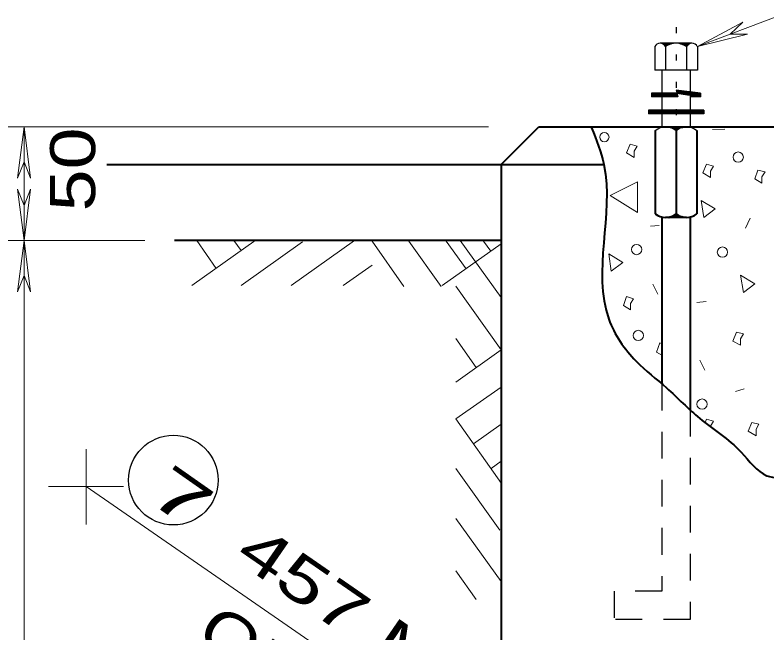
# Model space of a CAD drawing. Extents: x 312583 to 312854, y 144419 to 144597.
# Drawn here: x 312713.43 to 312726.12, y 144536.45 to 144546.87 of the extents above; entities that cross this region are included whole.
import ezdxf

# ---------------------------------------------------------------- set-up
doc = ezdxf.new("R2010")
doc.units = 0
doc.header["$LTSCALE"] = 0.3
doc.linetypes.add('DOTTED', pattern=[1.5, 0.3, -1.2])
doc.linetypes.add('SHORT_DASHED', pattern=[2.7, 1.5, -1.2])
doc.layers.add('1', color=7, linetype='Continuous', lineweight=25)
doc.layers.add('2', color=7, linetype='Continuous', lineweight=13)

msp = doc.modelspace()

# ---------------------------------------------------------------- linework, layer by layer
at = {"layer": '1', "linetype": 'DOTTED'}
msp.add_line((312724.5841, 144546.6623), (312724.5841, 144544.9833), dxfattribs=at)
at = {"layer": '1'}
for p, q in [((312724.2238, 144546.3403), (312724.2238, 144545.9416)), ((312724.8525, 144546.3939), (312724.3158, 144546.3939)), ((312724.4078, 144546.3403), (312724.4078, 144545.9416)), ((312724.7605, 144546.3403), (312724.7605, 144545.9416)), ((312724.9445, 144546.3403), (312724.9445, 144545.9416)), ((312724.9445, 144545.9416), (312724.2238, 144545.9416)), ((312724.3465, 144545.9416), (312724.3465, 144544.9833)), ((312724.8218, 144545.9416), (312724.8218, 144544.9833)), ((312724.1701, 144545.5506), (312724.1701, 144545.4893)), ((312724.5995, 144545.5506), (312724.1701, 144545.5506)), ((312724.9981, 144545.5506), (312724.9981, 144545.4893)), ((312724.6148, 144545.4893), (312724.1701, 144545.4893)), ((312725.0518, 144545.2669), (312724.1165, 144545.2669)), ((312724.1165, 144545.2669), (312724.1165, 144545.2056)), ((312725.0518, 144545.2669), (312725.0518, 144545.2056)), ((312725.0518, 144545.2516), (312724.1165, 144545.2516)), ((312725.0518, 144545.2363), (312724.1165, 144545.2363)), ((312725.0518, 144545.2209), (312724.1165, 144545.2209)), ((312725.0518, 144545.2056), (312724.1165, 144545.2056)), ((312724.8218, 144544.9833), (312724.3465, 144544.9833)), ((312724.7605, 144544.9833), (312724.4078, 144544.9833))]:
    msp.add_line(p, q, dxfattribs=at)
at = {"layer": '1', "lineweight": 40}
for p, q in [((312721.6325, 144544.3469), (312722.2688, 144544.9833)), ((312722.2688, 144544.9833), (312760.6021, 144544.9833)), ((312724.2315, 144544.9219), (312724.2315, 144543.5189)), ((312724.5841, 144544.9833), (312724.5841, 144543.4576)), ((312724.9368, 144544.9219), (312724.9368, 144543.5189)), ((312714.9778, 144544.3469), (312723.3651, 144544.3469)), ((312721.6325, 144544.3469), (312721.6325, 144521.9833)), ((312721.6325, 144544.3469), (312723.3651, 144544.3469)), ((312724.3465, 144543.4576), (312724.3465, 144540.6516)), ((312724.7605, 144543.4576), (312724.4078, 144543.4576)), ((312724.8218, 144543.4576), (312724.8218, 144540.2146)), ((312721.6325, 144543.0666), (312716.1201, 144543.0666))]:
    msp.add_line(p, q, dxfattribs=at)
at = {"layer": '1', "linetype": 'SHORT_DASHED'}
for p, q in [((312724.3465, 144540.6516), (312724.3465, 144537.1556)), ((312724.8218, 144540.2146), (312724.8218, 144536.6803)), ((312724.8218, 144536.6803), (312723.5415, 144536.6803))]:
    msp.add_line(p, q, dxfattribs=at)
at = {"layer": '1'}
for points in [[(312724.3388, 144546.3939), (312724.5381, 144546.3939), (312724.5075, 144546.3863), (312724.4845, 144546.3786), (312724.4461, 144546.3633), (312724.4078, 144546.3403), (312724.3925, 144546.3633), (312724.3771, 144546.3786), (312724.3465, 144546.3939), (312724.5228, 144546.3939), (312724.4691, 144546.3786), (312724.4385, 144546.3633), (312724.4078, 144546.3479), (312724.3771, 144546.3709), (312724.3618, 144546.3863), (312724.4998, 144546.3863), (312724.4538, 144546.3709), (312724.4078, 144546.3479), (312724.3695, 144546.3863), (312724.4845, 144546.3863), (312724.4078, 144546.3556), (312724.3771, 144546.3863), (312724.4691, 144546.3863), (312724.4001, 144546.3556), (312724.3848, 144546.3786), (312724.4538, 144546.3786), (312724.4078, 144546.3633), (312724.3925, 144546.3786), (312724.4385, 144546.3786), (312724.4078, 144546.3709), (312724.4001, 144546.3786), (312724.4231, 144546.3786), (312724.4078, 144546.3709)], [(312724.8295, 144546.3939), (312724.6301, 144546.3939), (312724.6608, 144546.3863), (312724.6838, 144546.3786), (312724.7221, 144546.3633), (312724.7605, 144546.3403), (312724.7758, 144546.3633), (312724.7911, 144546.3786), (312724.8218, 144546.3939), (312724.6455, 144546.3939), (312724.6991, 144546.3786), (312724.7298, 144546.3633), (312724.7605, 144546.3479), (312724.7911, 144546.3709), (312724.8065, 144546.3863), (312724.6685, 144546.3863), (312724.7145, 144546.3709), (312724.7605, 144546.3479), (312724.7988, 144546.3863), (312724.6838, 144546.3863), (312724.7605, 144546.3556), (312724.7911, 144546.3863), (312724.6991, 144546.3863), (312724.7605, 144546.3556), (312724.7835, 144546.3786), (312724.7145, 144546.3786), (312724.7605, 144546.3633), (312724.7758, 144546.3786), (312724.7298, 144546.3786), (312724.7605, 144546.3709), (312724.7681, 144546.3786), (312724.7451, 144546.3786), (312724.7605, 144546.3709)], [(312724.6071, 144545.4969), (312724.1778, 144545.4969), (312724.1778, 144545.5429), (312724.5918, 144545.5353), (312724.6071, 144545.5046), (312724.1855, 144545.5046), (312724.1855, 144545.5353), (312724.5918, 144545.5276), (312724.5995, 144545.5123), (312724.1931, 144545.5123), (312724.2008, 144545.5276), (312724.2008, 144545.5276), (312724.5841, 144545.5276), (312724.5918, 144545.5199), (312724.2008, 144545.5199)], [(312724.9981, 144545.5506), (312724.5841, 144545.6043), (312724.6148, 144545.4893)], [(312724.8218, 144545.4893), (312724.9981, 144545.4969), (312724.9905, 144545.5429), (312724.5918, 144545.5966), (312724.6071, 144545.5506), (312724.8218, 144545.5199), (312724.8295, 144545.4969), (312724.9905, 144545.5046), (312724.9828, 144545.5353), (312724.6071, 144545.5889), (312724.6148, 144545.5583), (312724.8371, 144545.5199), (312724.8371, 144545.5046), (312724.9828, 144545.5123), (312724.9828, 144545.5276), (312724.6225, 144545.5813), (312724.6225, 144545.5659), (312724.8295, 144545.5276), (312724.8448, 144545.5199), (312724.8908, 144545.5123), (312724.9751, 144545.5199), (312724.6301, 144545.5736), (312724.9215, 144545.5199)], [(312724.5995, 144545.5506), (312724.9981, 144545.4893), (312724.8218, 144545.4893)], [(312724.7145, 144544.9833), (312724.4538, 144544.9833), (312724.4845, 144544.9756), (312724.5075, 144544.9679), (312724.5381, 144544.9526), (312724.5611, 144544.9449), (312724.5841, 144544.9296), (312724.5841, 144544.9219), (312724.6301, 144544.9603), (312724.6761, 144544.9756), (312724.6991, 144544.9756), (312724.4691, 144544.9833), (312724.4921, 144544.9756), (312724.5075, 144544.9756), (312724.5381, 144544.9603), (312724.5688, 144544.9449), (312724.5765, 144544.9373), (312724.5841, 144544.9296), (312724.6301, 144544.9603), (312724.6761, 144544.9756), (312724.5075, 144544.9756), (312724.5458, 144544.9603), (312724.5841, 144544.9373), (312724.6608, 144544.9756), (312724.5228, 144544.9756), (312724.5841, 144544.9373), (312724.6455, 144544.9679), (312724.5381, 144544.9756), (312724.5841, 144544.9449), (312724.6225, 144544.9679), (312724.5535, 144544.9679), (312724.5841, 144544.9603), (312724.6225, 144544.9603), (312724.5995, 144544.9526), (312724.5918, 144544.9679), (312724.5841, 144544.9449), (312724.5688, 144544.9603), (312724.5611, 144544.9603), (312724.5458, 144544.9679)]]:
    msp.add_lwpolyline(points, dxfattribs=at)
at = {"layer": '1', "lineweight": 40}
msp.add_lwpolyline([(312724.7145, 144543.4576), (312724.4538, 144543.4576), (312724.4845, 144543.4653), (312724.5075, 144543.4729), (312724.5381, 144543.4883), (312724.5611, 144543.4959), (312724.5841, 144543.5113), (312724.5841, 144543.5189), (312724.6301, 144543.4806), (312724.6761, 144543.4653), (312724.6991, 144543.4653), (312724.4691, 144543.4576), (312724.4921, 144543.4653), (312724.5075, 144543.4653), (312724.5381, 144543.4806), (312724.5688, 144543.4959), (312724.5765, 144543.5036), (312724.5841, 144543.5113), (312724.6301, 144543.4806), (312724.6761, 144543.4653), (312724.5075, 144543.4653), (312724.5458, 144543.4806), (312724.5841, 144543.5036), (312724.6608, 144543.4653), (312724.5228, 144543.4653), (312724.5841, 144543.5036), (312724.6455, 144543.4729), (312724.5381, 144543.4653), (312724.5841, 144543.4959), (312724.6225, 144543.4729), (312724.5535, 144543.4729), (312724.5841, 144543.4806), (312724.6225, 144543.4729), (312724.5995, 144543.4883), (312724.5918, 144543.4729), (312724.5841, 144543.4959), (312724.5688, 144543.4806), (312724.5611, 144543.4806), (312724.5458, 144543.4729)], dxfattribs=at)
at = {"layer": '1', "linetype": 'SHORT_DASHED'}
msp.add_lwpolyline([(312724.3465, 144537.1556), (312723.5415, 144537.1556), (312723.5415, 144536.6803)], dxfattribs=at)
at = {"layer": '1'}
for centre, radius, start, end in [((312724.3148, 144546.2937), 0.0993, 25.60064, 154.39936), ((312724.5835, 144546.0804), 0.3126, 55.04559, 124.95441), ((312724.8521, 144546.2937), 0.0993, 25.60064, 154.39936), ((312724.4087, 144544.7112), 0.272, 50.00693, 129.99306), ((312724.7583, 144544.7112), 0.272, 50.00694, 129.99307)]:
    msp.add_arc(centre, radius, start, end, dxfattribs=at)
at = {"layer": '1', "lineweight": 40}
for centre, start, end in [((312724.4087, 144543.7285), 230.00694, 309.99307), ((312724.7583, 144543.7285), 230.00693, 309.99306)]:
    msp.add_arc(centre, 0.272, start, end, dxfattribs=at)
at = {"layer": '1', "linetype": 'SHORT_DASHED'}
for radius, start, end in [(10.6854, 298.57546, 1.79804), (12.3146, 294.52268, 358.54105)]:
    msp.add_arc((312716.5182, 144538.6104), radius, start, end, dxfattribs=at)
at = {"layer": '1', "linetype": 'DOTTED', "lineweight": 13}
msp.add_arc((312716.5182, 144538.6104), 11.516, 273.77656, 358.54081, dxfattribs=at)
at = {"layer": '1', "lineweight": 40}
msp.add_spline([(312723.1581, 144544.9679), (312723.3651, 144544.3469), (312723.4495, 144541.7403), (312723.9095, 144541.0349), (312724.4231, 144540.5826), (312724.9828, 144540.0689), (312725.6805, 144539.5016), (312726.1175, 144539.1029), (312726.5161, 144539.0493), (312727.1985, 144538.9496), (312728.8008, 144538.9496), (312729.3988, 144538.8576), (312729.5828, 144539.1259), (312730.4261, 144538.9496), (312731.6528, 144538.5893), (312732.0975, 144538.9879)], degree=3, dxfattribs=at)
at = {"layer": '2'}
for p, q in [((312726.3475, 144546.8693), (312724.9445, 144546.3403)), ((312724.9445, 144546.3403), (312725.7111, 144546.7466)), ((312725.7111, 144546.7466), (312725.4965, 144546.5473)), ((312724.9445, 144546.3403), (312725.7878, 144546.5473)), ((312725.7878, 144546.5473), (312725.4965, 144546.5473)), ((312721.4178, 144544.9833), (312713.0458, 144544.9833)), ((312713.5825, 144544.9833), (312713.4751, 144544.1169)), ((312713.5825, 144544.9833), (312713.6898, 144544.1169)), ((312725.1975, 144544.9373), (312725.4045, 144544.9449)), ((312713.4751, 144544.1169), (312713.5825, 144544.3929)), ((312713.6898, 144544.1169), (312713.5825, 144544.3929)), ((312713.4751, 144543.9329), (312713.5825, 144543.6569)), ((312713.5825, 144543.0666), (312713.4751, 144543.9329)), ((312713.6898, 144543.9329), (312713.5825, 144543.6569)), ((312713.5825, 144543.0666), (312713.6898, 144543.9329)), ((312725.8338, 144543.4423), (312725.7571, 144543.2736)), ((312724.1548, 144543.3119), (312724.3005, 144543.3196)), ((312715.6218, 144543.0666), (312713.0458, 144543.0666)), ((312713.5825, 144543.0666), (312713.4751, 144542.2003)), ((312713.5825, 144543.0666), (312713.6898, 144542.2003)), ((312716.4115, 144542.3076), (312717.5001, 144543.0819)), ((312716.4958, 144543.0666), (312716.8255, 144542.5989)), ((312717.1245, 144543.0666), (312717.2471, 144542.8979)), ((312717.2471, 144542.3076), (312718.2821, 144543.0436)), ((312718.0905, 144542.3076), (312719.1561, 144543.0666)), ((312719.4551, 144543.0589), (312719.9918, 144542.2923)), ((312720.0761, 144543.0589), (312720.6205, 144542.2923)), ((312720.6358, 144542.3076), (312721.6325, 144543.0129)), ((312720.7048, 144543.0589), (312721.0421, 144542.5913)), ((312720.9425, 144543.0666), (312721.6325, 144542.1083)), ((312721.3335, 144543.0589), (312721.4561, 144542.8903)), ((312718.9645, 144542.3076), (312719.4551, 144542.6526)), ((312713.4751, 144542.2003), (312713.5825, 144542.4763)), ((312713.6898, 144542.2003), (312713.5825, 144542.4763)), ((312720.8658, 144542.2999), (312721.6325, 144541.2266)), ((312724.1931, 144542.3306), (312724.2775, 144542.1619)), ((312724.9368, 144542.0239), (312725.0901, 144542.0393)), ((312720.8658, 144541.4183), (312721.2108, 144540.9276)), ((312721.6325, 144541.2266), (312720.8658, 144540.6823)), ((312724.9828, 144541.0503), (312725.0671, 144540.8816)), ((312721.6325, 144540.5979), (312720.8658, 144540.0613)), ((312725.5885, 144540.5213), (312725.7341, 144540.5673)), ((312720.8658, 144540.0613), (312721.6401, 144538.9726)), ((312721.6325, 144539.9693), (312721.1648, 144539.6396)), ((312725.1668, 144539.9233), (312725.1668, 144539.9386)), ((312714.6328, 144538.9189), (312714.6328, 144539.5476)), ((312721.6325, 144539.3483), (312721.4638, 144539.2256)), ((312720.8658, 144539.2256), (312721.6095, 144538.1829)), ((312714.6328, 144538.9189), (312713.9965, 144538.9189)), ((312714.6328, 144538.9189), (312725.4965, 144531.4209)), ((312714.6328, 144538.9189), (312714.6328, 144538.2826)), ((312714.6328, 144538.9189), (312715.2615, 144538.9189)), ((312720.8658, 144538.3823), (312721.6325, 144537.3166)), ((312720.8658, 144537.5006), (312721.2108, 144537.0176))]:
    msp.add_line(p, q, dxfattribs=at)
for points in [[(312713.5825, 144527.9249), (312713.5825, 144543.0666), (312713.5825, 144544.9833)], [(312724.3465, 144541.3263), (312724.3081, 144541.3416), (312724.2545, 144541.1883), (312724.3465, 144541.1346)], [(312725.1668, 144539.9386), (312725.2128, 144540.0229), (312725.0978, 144540.0536), (312725.0748, 144539.9999)]]:
    msp.add_lwpolyline(points, dxfattribs=at)
for points in [[(312723.8788, 144544.5769), (312723.9248, 144544.6613), (312723.8098, 144544.6919), (312723.7485, 144544.5463), (312723.8788, 144544.4696)], [(312725.1668, 144544.2396), (312725.2128, 144544.3239), (312725.0978, 144544.3546), (312725.0365, 144544.2089), (312725.1668, 144544.1323)], [(312726.0331, 144544.1399), (312726.0868, 144544.2243), (312725.9641, 144544.2549), (312725.9105, 144544.1093), (312726.0331, 144544.0326)], [(312723.9325, 144543.5419), (312723.9325, 144544.0556), (312723.4725, 144543.8256)], [(312725.0518, 144543.4576), (312725.2435, 144543.6033), (312725.0058, 144543.7413)], [(312723.4878, 144542.5529), (312723.6871, 144542.6986), (312723.4495, 144542.8443)], [(312725.7188, 144542.1926), (312725.9105, 144542.3383), (312725.6728, 144542.4839)], [(312723.8175, 144542.0086), (312723.8635, 144542.0853), (312723.7485, 144542.1236), (312723.6948, 144541.9703), (312723.8175, 144541.9013)], [(312725.6728, 144541.4106), (312725.7188, 144541.4949), (312725.6038, 144541.5256), (312725.5425, 144541.3723), (312725.6728, 144541.3033)], [(312725.9335, 144539.8849), (312725.9795, 144539.9693), (312725.8645, 144539.9999), (312725.8031, 144539.8543), (312725.9335, 144539.7776)]]:
    msp.add_lwpolyline(points, close=True, dxfattribs=at)
for centre, radius in [((312723.3741, 144544.811), 0.0784), ((312725.633, 144544.4746), 0.0865), ((312723.9188, 144542.915), 0.0865), ((312725.3659, 144542.8729), 0.0865), ((312723.947, 144541.4679), 0.0865), ((312725.0219, 144540.3097), 0.0865)]:
    msp.add_circle(centre, radius, dxfattribs=at)
at = {"layer": '2', "lineweight": 25}
msp.add_circle((312716.1022, 144539.0288), 0.7557, dxfattribs=at)

# ---------------------------------------------------------------- texts
at = {"layer": '2'}
for s, rotation, width, p in [('50 ', 90, 1.25, (312714.7828, 144543.5602)), ('7', 325, 1.7, (312715.626, 144538.7077)), ('457 MM RAD.   ', 325.387, 1.4, (312717.1088, 144537.6996)), ('OR AS', 325.4, 1.25, (312716.4475, 144536.3537))]:
    msp.add_text(s, height=0.76, rotation=rotation, dxfattribs=dict(at, width=width)).set_placement(p)

doc.saveas('drawing.dxf')
